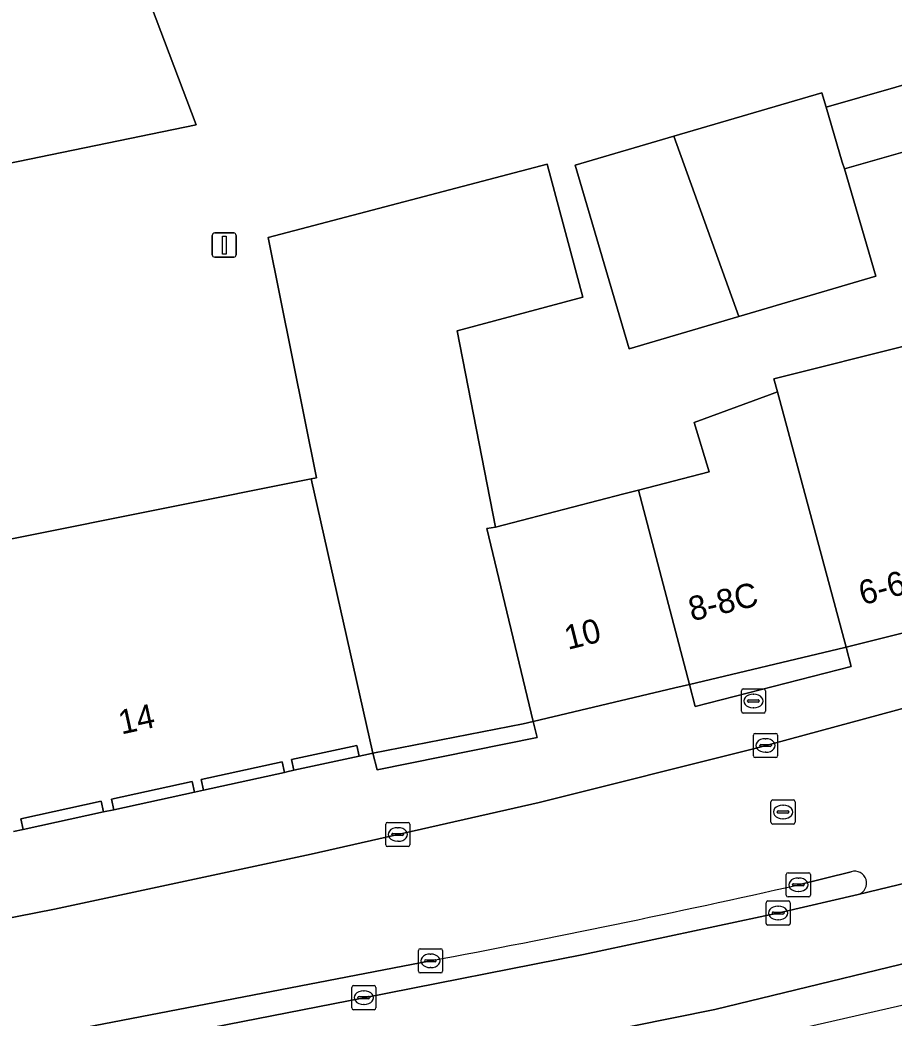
# Model space of a CAD drawing. Extents: x 160023 to 161302, y 384750 to 385707.
# Drawn here: x 160759.16 to 160795.35, y 384838.71 to 384880.03 of the extents above; entities that cross this region are included whole.
import ezdxf

# ---------------------------------------------------------------- set-up
doc = ezdxf.new("R2010")
doc.units = 0
for name, color, linetype in [('IMGEO_Brandkraan', 7, 'Continuous'), ('IMGEO_Erf', 7, 'Continuous'), ('IMGEO_Kolk', 7, 'Continuous'), ('IMGEO_Lichtmast', 7, 'Continuous'), ('IMGEO_Pand', 7, 'Continuous'), ('IMGEO_Pand_nummerreeks', 7, 'Continuous'), ('IMGEO_Pand_overbouw', 7, 'Continuous'), ('IMGEO_Rijbaan_lokaal_open', 7, 'Continuous'), ('IMGEO_Rijbaan_regionaal_gesloten', 7, 'Continuous'), ('IMGEO_Rioolput', 7, 'Continuous'), ('IMGEO_Verkeerseiland_open', 7, 'Continuous'), ('IMGEO_Voetpad_open', 7, 'Continuous')]:
    doc.layers.add(name, color=color, linetype=linetype)

msp = doc.modelspace()

# ---------------------------------------------------------------- linework, layer by layer
at = {"layer": 'IMGEO_Brandkraan'}
for p, q in [((160789.029, 384851.413), (160789.029, 384852.265)), ((160789.104, 384852.339), (160789.956, 384852.339)), ((160789.517, 384852.119), (160789.542, 384852.119)), ((160790.03, 384852.265), (160790.03, 384851.413)), ((160789.288, 384851.833), (160789.288, 384851.845)), ((160789.726, 384851.796), (160789.328, 384851.796)), ((160789.331, 384851.882), (160789.729, 384851.882)), ((160789.54, 384851.559), (160789.515, 384851.559)), ((160789.772, 384851.845), (160789.772, 384851.833)), ((160789.956, 384851.339), (160789.104, 384851.339))]:
    msp.add_line(p, q, dxfattribs=at)
for points in [[(160789.029, 384851.413), (160789.029, 384852.265)], [(160789.104, 384852.339), (160789.956, 384852.339)], [(160790.03, 384852.265), (160790.03, 384851.413)], [(160789.956, 384851.339), (160789.104, 384851.339)]]:
    msp.add_lwpolyline(points, dxfattribs=at)
for centre, radius, start, end in [((160789.106, 384852.263), 0.0765, 91.552, 178.448), ((160789.106, 384852.263), 0.0765, 91.552, 178.448), ((160789.954, 384852.263), 0.0765, 1.552, 88.448), ((160789.954, 384852.263), 0.0765, 1.552, 88.448), ((160789.328, 384851.842), 0.0403, 85.8775, 175.7526), ((160789.325, 384851.832), 0.0366, 178.938, 274.7102), ((160789.729, 384851.839), 0.043, 264.8664, 352.4533), ((160789.733, 384851.844), 0.0386, 1.7309, 96.639), ((160789.106, 384851.415), 0.0765, 181.552, 268.448), ((160789.106, 384851.415), 0.0765, 181.552, 268.448), ((160789.954, 384851.415), 0.0765, 271.552, 358.448), ((160789.954, 384851.415), 0.0765, 271.552, 358.448)]:
    msp.add_arc(centre, radius, start, end, dxfattribs=at)
for centre, major_axis, ratio, start_param, end_param in [((160789.516, 384851.839), (-0.387, 0.002), 0.722429, 4.712389, 7.853982), ((160789.541, 384851.839), (-0.39, 0.002), 0.717154, 1.570796, 4.712389)]:
    msp.add_ellipse(centre, major_axis=major_axis, ratio=ratio, start_param=start_param, end_param=end_param, dxfattribs=at)
at = {"layer": 'IMGEO_Erf'}
for points in [[(160764.6, 384880.569), (160766.456, 384875.692), (160741.042, 384870.459), (160736.144, 384869.451), (160733.533, 384882.133)], [(160752.81, 384857.345), (160771.222, 384861.039), (160771.434, 384861.082), (160769.434, 384871.025), (160780.981, 384874.058), (160782.459, 384868.551), (160777.258, 384867.156), (160778.844, 384859.04), (160784.169, 384860.414), (160784.769, 384860.569), (160787.69, 384861.323), (160787.069, 384863.372), (160790.191, 384864.518), (160790.522, 384864.639), (160790.377, 384865.177), (160796.109, 384866.609)]]:
    msp.add_lwpolyline(points, dxfattribs=at)
for points in [[(160786.233, 384875.218), (160792.36, 384877.021), (160792.536, 384876.422), (160796.819, 384877.645), (160797.551, 384875.083), (160793.301, 384873.869), (160794.595, 384869.424), (160788.928, 384867.756), (160784.382, 384866.418), (160782.146, 384874.015)], [(160793.027, 384853.983), (160786.876, 384852.523), (160787.119, 384851.618), (160793.582, 384853.269), (160793.368, 384854.066), (160793.309, 384854.05)], [(160773.766, 384849.679), (160773.949, 384848.996), (160780.579, 384850.333), (160780.403, 384850.987), (160779.995, 384850.89)], [(160773.2, 384849.561), (160773.103, 384850.001), (160770.407, 384849.411), (160770.504, 384848.971)], [(160770.113, 384848.886), (160770.016, 384849.326), (160766.665, 384848.593), (160766.762, 384848.153)], [(160766.381, 384848.07), (160766.284, 384848.51), (160762.943, 384847.779), (160763.04, 384847.339)], [(160762.62, 384847.247), (160762.523, 384847.687), (160759.192, 384846.959), (160759.289, 384846.519)]]:
    msp.add_lwpolyline(points, close=True, dxfattribs=at)
at = {"layer": 'IMGEO_Kolk'}
for p, q in [((160789.529, 384849.572), (160789.529, 384850.424)), ((160789.604, 384850.498), (160790.456, 384850.498)), ((160790.53, 384850.424), (160790.53, 384849.572)), ((160789.788, 384849.992), (160789.788, 384850.004)), ((160790.226, 384849.955), (160789.828, 384849.955)), ((160789.831, 384850.041), (160790.229, 384850.041)), ((160790.017, 384850.278), (160790.042, 384850.278)), ((160790.272, 384850.004), (160790.272, 384849.992)), ((160790.456, 384849.498), (160789.604, 384849.498)), ((160790.04, 384849.718), (160790.015, 384849.718)), ((160774.301, 384845.888), (160774.301, 384846.74)), ((160774.376, 384846.814), (160775.228, 384846.814)), ((160774.789, 384846.594), (160774.814, 384846.594)), ((160775.302, 384846.74), (160775.302, 384845.888)), ((160774.56, 384846.308), (160774.56, 384846.32)), ((160774.998, 384846.271), (160774.6, 384846.271)), ((160774.603, 384846.357), (160775.001, 384846.357)), ((160775.044, 384846.32), (160775.044, 384846.308)), ((160775.228, 384845.814), (160774.376, 384845.814)), ((160774.812, 384846.034), (160774.787, 384846.034)), ((160790.891, 384843.805), (160790.891, 384844.657)), ((160790.966, 384844.731), (160791.818, 384844.731)), ((160791.892, 384844.657), (160791.892, 384843.805)), ((160791.15, 384844.225), (160791.15, 384844.237)), ((160791.588, 384844.188), (160791.19, 384844.188)), ((160791.193, 384844.274), (160791.591, 384844.274)), ((160791.379, 384844.511), (160791.404, 384844.511)), ((160791.634, 384844.237), (160791.634, 384844.225)), ((160791.818, 384843.731), (160790.966, 384843.731)), ((160791.402, 384843.951), (160791.377, 384843.951)), ((160790.053, 384842.635), (160790.053, 384843.487)), ((160790.128, 384843.561), (160790.98, 384843.561)), ((160790.541, 384843.341), (160790.566, 384843.341)), ((160791.054, 384843.487), (160791.054, 384842.635)), ((160790.312, 384843.055), (160790.312, 384843.067)), ((160790.75, 384843.018), (160790.352, 384843.018)), ((160790.355, 384843.104), (160790.753, 384843.104)), ((160790.796, 384843.067), (160790.796, 384843.055)), ((160790.98, 384842.561), (160790.128, 384842.561)), ((160790.564, 384842.781), (160790.539, 384842.781)), ((160775.655, 384840.657), (160775.655, 384841.509)), ((160775.73, 384841.583), (160776.582, 384841.583)), ((160776.143, 384841.363), (160776.168, 384841.363)), ((160776.656, 384841.509), (160776.656, 384840.657)), ((160775.914, 384841.077), (160775.914, 384841.089)), ((160776.352, 384841.04), (160775.954, 384841.04)), ((160775.957, 384841.126), (160776.355, 384841.126)), ((160776.166, 384840.803), (160776.141, 384840.803)), ((160776.398, 384841.089), (160776.398, 384841.077)), ((160776.582, 384840.583), (160775.73, 384840.583)), ((160772.895, 384839.133), (160772.895, 384839.985)), ((160772.97, 384840.059), (160773.822, 384840.059)), ((160773.896, 384839.985), (160773.896, 384839.133)), ((160773.154, 384839.553), (160773.154, 384839.565)), ((160773.197, 384839.602), (160773.595, 384839.602)), ((160773.383, 384839.839), (160773.408, 384839.839)), ((160773.638, 384839.565), (160773.638, 384839.553)), ((160773.592, 384839.516), (160773.194, 384839.516)), ((160773.406, 384839.279), (160773.381, 384839.279)), ((160773.822, 384839.059), (160772.97, 384839.059))]:
    msp.add_line(p, q, dxfattribs=at)
for points in [[(160789.529, 384849.572), (160789.529, 384850.424)], [(160789.604, 384850.498), (160790.456, 384850.498)], [(160790.53, 384850.424), (160790.53, 384849.572)], [(160790.456, 384849.498), (160789.604, 384849.498)], [(160774.301, 384845.888), (160774.301, 384846.74)], [(160774.376, 384846.814), (160775.228, 384846.814)], [(160775.302, 384846.74), (160775.302, 384845.888)], [(160775.228, 384845.814), (160774.376, 384845.814)], [(160790.891, 384843.805), (160790.891, 384844.657)], [(160790.966, 384844.731), (160791.818, 384844.731)], [(160791.892, 384844.657), (160791.892, 384843.805)], [(160791.818, 384843.731), (160790.966, 384843.731)], [(160790.053, 384842.635), (160790.053, 384843.487)], [(160790.128, 384843.561), (160790.98, 384843.561)], [(160791.054, 384843.487), (160791.054, 384842.635)], [(160790.98, 384842.561), (160790.128, 384842.561)], [(160775.655, 384840.657), (160775.655, 384841.509)], [(160775.73, 384841.583), (160776.582, 384841.583)], [(160776.656, 384841.509), (160776.656, 384840.657)], [(160776.582, 384840.583), (160775.73, 384840.583)], [(160772.895, 384839.133), (160772.895, 384839.985)], [(160772.97, 384840.059), (160773.822, 384840.059)], [(160773.896, 384839.985), (160773.896, 384839.133)], [(160773.822, 384839.059), (160772.97, 384839.059)]]:
    msp.add_lwpolyline(points, dxfattribs=at)
for centre, radius, start, end in [((160789.606, 384850.422), 0.0765, 91.552, 178.448), ((160789.606, 384850.422), 0.0765, 91.552, 178.448), ((160790.454, 384850.422), 0.0765, 1.552, 88.448), ((160790.454, 384850.422), 0.0765, 1.552, 88.448), ((160789.828, 384850.001), 0.0403, 85.8775, 175.7526), ((160789.825, 384849.991), 0.0366, 178.938, 274.7102), ((160790.229, 384849.998), 0.043, 264.8664, 352.4533), ((160790.233, 384850.003), 0.0386, 1.7309, 96.639), ((160789.606, 384849.574), 0.0765, 181.552, 268.448), ((160789.606, 384849.574), 0.0765, 181.552, 268.448), ((160790.454, 384849.574), 0.0765, 271.552, 358.448), ((160790.454, 384849.574), 0.0765, 271.552, 358.448), ((160774.378, 384846.738), 0.0765, 91.552, 178.448), ((160774.378, 384846.738), 0.0765, 91.552, 178.448), ((160775.226, 384846.738), 0.0765, 1.552, 88.448), ((160775.226, 384846.738), 0.0765, 1.552, 88.448), ((160774.6, 384846.317), 0.0403, 85.8775, 175.7526), ((160774.597, 384846.307), 0.0366, 178.938, 274.7102), ((160775.001, 384846.314), 0.043, 264.8664, 352.4533), ((160775.005, 384846.319), 0.0386, 1.7309, 96.639), ((160774.378, 384845.89), 0.0765, 181.552, 268.448), ((160774.378, 384845.89), 0.0765, 181.552, 268.448), ((160775.226, 384845.89), 0.0765, 271.552, 358.448), ((160775.226, 384845.89), 0.0765, 271.552, 358.448), ((160790.968, 384844.655), 0.0765, 91.552, 178.448), ((160790.968, 384844.655), 0.0765, 91.552, 178.448), ((160791.816, 384844.655), 0.0765, 1.552, 88.448), ((160791.816, 384844.655), 0.0765, 1.552, 88.448), ((160791.19, 384844.234), 0.0403, 85.8775, 175.7526), ((160791.187, 384844.224), 0.0366, 178.938, 274.7102), ((160791.591, 384844.231), 0.043, 264.8664, 352.4533), ((160791.595, 384844.236), 0.0386, 1.7309, 96.639), ((160790.968, 384843.807), 0.0765, 181.552, 268.448), ((160790.968, 384843.807), 0.0765, 181.552, 268.448), ((160791.816, 384843.807), 0.0765, 271.552, 358.448), ((160791.816, 384843.807), 0.0765, 271.552, 358.448), ((160790.13, 384843.485), 0.0765, 91.552, 178.448), ((160790.13, 384843.485), 0.0765, 91.552, 178.448), ((160790.978, 384843.485), 0.0765, 1.552, 88.448), ((160790.978, 384843.485), 0.0765, 1.552, 88.448), ((160790.352, 384843.064), 0.0403, 85.8775, 175.7526), ((160790.349, 384843.054), 0.0366, 178.938, 274.7102), ((160790.753, 384843.061), 0.043, 264.8664, 352.4533), ((160790.757, 384843.066), 0.0386, 1.7309, 96.639), ((160790.13, 384842.637), 0.0765, 181.552, 268.448), ((160790.13, 384842.637), 0.0765, 181.552, 268.448), ((160790.978, 384842.637), 0.0765, 271.552, 358.448), ((160790.978, 384842.637), 0.0765, 271.552, 358.448), ((160775.732, 384841.507), 0.0765, 91.552, 178.448), ((160775.732, 384841.507), 0.0765, 91.552, 178.448), ((160776.58, 384841.507), 0.0765, 1.552, 88.448), ((160776.58, 384841.507), 0.0765, 1.552, 88.448), ((160775.954, 384841.086), 0.0403, 85.8775, 175.7526), ((160775.951, 384841.076), 0.0366, 178.938, 274.7102), ((160776.355, 384841.083), 0.043, 264.8664, 352.4533), ((160776.359, 384841.088), 0.0386, 1.7309, 96.639), ((160775.732, 384840.659), 0.0765, 181.552, 268.448), ((160775.732, 384840.659), 0.0765, 181.552, 268.448), ((160776.58, 384840.659), 0.0765, 271.552, 358.448), ((160776.58, 384840.659), 0.0765, 271.552, 358.448), ((160772.972, 384839.983), 0.0765, 91.552, 178.448), ((160772.972, 384839.983), 0.0765, 91.552, 178.448), ((160773.82, 384839.983), 0.0765, 1.552, 88.448), ((160773.82, 384839.983), 0.0765, 1.552, 88.448), ((160773.194, 384839.562), 0.0403, 85.8775, 175.7526), ((160773.599, 384839.564), 0.0386, 1.7309, 96.639), ((160773.191, 384839.552), 0.0366, 178.938, 274.7102), ((160773.595, 384839.559), 0.043, 264.8664, 352.4533), ((160772.972, 384839.135), 0.0765, 181.552, 268.448), ((160772.972, 384839.135), 0.0765, 181.552, 268.448), ((160773.82, 384839.135), 0.0765, 271.552, 358.448), ((160773.82, 384839.135), 0.0765, 271.552, 358.448)]:
    msp.add_arc(centre, radius, start, end, dxfattribs=at)
for centre, major_axis, ratio, start_param, end_param in [((160790.016, 384849.998), (-0.387, 0.002), 0.722429, 4.712389, 7.853982), ((160790.041, 384849.998), (-0.39, 0.002), 0.717154, 1.570796, 4.712389), ((160774.788, 384846.314), (-0.387, 0.002), 0.722429, 4.712389, 7.853982), ((160774.813, 384846.314), (-0.39, 0.002), 0.717154, 1.570796, 4.712389), ((160791.378, 384844.231), (-0.387, 0.002), 0.722429, 4.712389, 7.853982), ((160791.403, 384844.231), (-0.39, 0.002), 0.717154, 1.570796, 4.712389), ((160790.54, 384843.061), (-0.387, 0.002), 0.722429, 4.712389, 7.853982), ((160790.565, 384843.061), (-0.39, 0.002), 0.717154, 1.570796, 4.712389), ((160776.142, 384841.083), (-0.387, 0.002), 0.722429, 4.712389, 7.853982), ((160776.167, 384841.083), (-0.39, 0.002), 0.717154, 1.570796, 4.712389), ((160773.382, 384839.559), (-0.387, 0.002), 0.722429, 4.712389, 7.853982), ((160773.407, 384839.559), (-0.39, 0.002), 0.717154, 1.570796, 4.712389)]:
    msp.add_ellipse(centre, major_axis=major_axis, ratio=ratio, start_param=start_param, end_param=end_param, dxfattribs=at)
at = {"layer": 'IMGEO_Lichtmast'}
for p, q in [((160767.12, 384870.313), (160767.12, 384871.113)), ((160767.12, 384871.113), (160767.12, 384870.313)), ((160767.22, 384871.213), (160768.01, 384871.213)), ((160768.01, 384871.213), (160767.22, 384871.213)), ((160768.11, 384871.113), (160768.11, 384870.313)), ((160768.11, 384870.313), (160768.11, 384871.113)), ((160768.01, 384870.213), (160767.22, 384870.213)), ((160767.22, 384870.213), (160768.01, 384870.213))]:
    msp.add_line(p, q, dxfattribs=at)
msp.add_lwpolyline([(160767.54, 384871.088), (160767.69, 384871.088), (160767.69, 384870.338), (160767.54, 384870.338), (160767.54, 384871.088)], dxfattribs=at)
for centre, start, end in [((160767.22, 384871.113), 90, 180), ((160767.22, 384871.113), 90, 180), ((160768.01, 384871.113), 0, 90), ((160768.01, 384871.113), 360, 90), ((160767.22, 384870.313), 180, 270), ((160767.22, 384870.313), 180, 270), ((160768.01, 384870.313), 270, 0), ((160768.01, 384870.313), 270, 0)]:
    msp.add_arc(centre, 0.1, start, end, dxfattribs=at)
at = {"layer": 'IMGEO_Pand'}
for points in [[(160788.586, 384888.745), (160794.298, 384890.791), (160790.532, 384901.978), (160787.477, 384909.982), (160786.39, 384912.828), (160782.595, 384922.812), (160755.507, 384907.922), (160762.126, 384888.063), (160757.227, 384887.095), (160757.729, 384884.553), (160743.29, 384881.699), (160742.841, 384883.972), (160738.872, 384883.188), (160733.533, 384882.133), (160736.144, 384869.451), (160741.042, 384870.459), (160766.456, 384875.692), (160764.6, 384880.569), (160770.893, 384882.963), (160771.014, 384882.635), (160771.642, 384882.873), (160771.521, 384883.201), (160779.549, 384886.257), (160779.859, 384885.441)], [(160793.207, 384874.142), (160793.301, 384873.869), (160797.551, 384875.083), (160796.819, 384877.645), (160792.536, 384876.422)], [(160793.301, 384873.869), (160793.207, 384874.142), (160792.536, 384876.422), (160792.36, 384877.021), (160786.233, 384875.218), (160788.928, 384867.756), (160794.595, 384869.424)], [(160788.928, 384867.756), (160786.233, 384875.218), (160782.146, 384874.015), (160784.382, 384866.418)], [(160773.766, 384849.679), (160779.995, 384850.89), (160780.403, 384850.987), (160778.49, 384858.986), (160778.844, 384859.04), (160777.258, 384867.156), (160782.459, 384868.551), (160780.981, 384874.058), (160769.434, 384871.025), (160771.434, 384861.082), (160771.222, 384861.039)], [(160796.109, 384866.609), (160790.377, 384865.177), (160790.522, 384864.639), (160793.368, 384854.066), (160798.9, 384855.442)], [(160790.522, 384864.639), (160790.191, 384864.518), (160787.069, 384863.372), (160787.69, 384861.323), (160784.769, 384860.569), (160786.876, 384852.523), (160793.027, 384853.983), (160793.309, 384854.05), (160793.368, 384854.066)], [(160784.169, 384860.414), (160778.844, 384859.04), (160778.49, 384858.986), (160780.403, 384850.987), (160786.273, 384852.38), (160786.876, 384852.523), (160784.769, 384860.569)]]:
    msp.add_lwpolyline(points, close=True, dxfattribs=at)
msp.add_lwpolyline([(160758.888, 384846.431), (160759.289, 384846.519), (160759.192, 384846.959), (160762.523, 384847.687), (160762.62, 384847.247), (160763.04, 384847.339), (160762.943, 384847.779), (160766.284, 384848.51), (160766.381, 384848.07), (160766.762, 384848.153), (160766.665, 384848.593), (160770.016, 384849.326), (160770.113, 384848.886), (160770.213, 384848.908), (160770.504, 384848.971), (160770.407, 384849.411), (160773.103, 384850.001), (160773.2, 384849.561), (160773.583, 384849.643), (160773.766, 384849.679), (160771.222, 384861.039), (160752.81, 384857.345)], dxfattribs=at)
at = {"layer": 'IMGEO_Pand_overbouw'}
for points in [[(160786.876, 384852.523), (160787.119, 384851.618), (160793.582, 384853.269), (160793.368, 384854.066), (160793.309, 384854.05), (160793.027, 384853.983)], [(160773.766, 384849.679), (160773.949, 384848.996), (160780.579, 384850.333), (160780.403, 384850.987), (160779.995, 384850.89)]]:
    msp.add_lwpolyline(points, close=True, dxfattribs=at)
at = {"layer": 'IMGEO_Rijbaan_lokaal_open'}
for points in [[(160819.608, 384851.762), (160817.394, 384852.139), (160815.428, 384852.452), (160803.43, 384851.422), (160797.283, 384850.838), (160797.435, 384852.004), (160789.637, 384849.89), (160780.663, 384847.643), (160771.222, 384845.501), (160760.591, 384843.223), (160742.153, 384839.609)], [(160793.873, 384843.828), (160824.874, 384851.326), (160823.602, 384851.301)], [(160791.392, 384844.232), (160793.577, 384844.773)], [(160759.916, 384837.951), (160776.155, 384841.085)]]:
    msp.add_lwpolyline(points, dxfattribs=at)
for centre, radius, start, end in [((160793.72, 384844.299), 0.495, 287.9434, 106.8406), ((160699.889, 385248.809), 414.795, 280.59498, 282.74422)]:
    msp.add_arc(centre, radius, start, end, dxfattribs=at)
at = {"layer": 'IMGEO_Rijbaan_regionaal_gesloten'}
for points in [[(160828.634, 384848.573), (160827.375, 384851.959), (160825.414, 384851.457), (160824.874, 384851.326), (160793.873, 384843.828), (160790.644, 384843.08), (160782.495, 384841.341), (160773.396, 384839.558), (160755.107, 384835.98), (160731.953, 384831.498), (160713.807, 384827.961), (160696.563, 384824.584), (160676.338, 384820.634), (160659.27, 384817.339), (160632.807, 384813.17)], [(160614.171, 384806.098), (160672.527, 384814.457), (160734.589, 384826.879), (160790.719, 384838.114), (160806.499, 384841.714), (160829.254, 384846.905), (160828.634, 384848.573), (160819.562, 384846.531), (160798.963, 384841.743), (160787.933, 384839.065), (160760.269, 384833.495), (160693.597, 384820.533), (160666.023, 384815.096), (160643.234, 384811.039)], [(160643.234, 384811.039), (160666.023, 384815.096), (160693.597, 384820.533), (160760.269, 384833.495), (160787.933, 384839.065), (160798.963, 384841.743), (160819.562, 384846.531), (160828.634, 384848.573)]]:
    msp.add_lwpolyline(points, dxfattribs=at)
at = {"layer": 'IMGEO_Rioolput'}
for p, q in [((160790.255, 384846.819), (160790.255, 384847.671)), ((160790.33, 384847.745), (160791.182, 384847.745)), ((160790.743, 384847.525), (160790.768, 384847.525)), ((160791.256, 384847.671), (160791.256, 384846.819)), ((160790.514, 384847.239), (160790.514, 384847.251)), ((160790.952, 384847.202), (160790.554, 384847.202)), ((160790.557, 384847.288), (160790.955, 384847.288)), ((160790.998, 384847.251), (160790.998, 384847.239)), ((160791.182, 384846.745), (160790.33, 384846.745)), ((160790.766, 384846.965), (160790.741, 384846.965))]:
    msp.add_line(p, q, dxfattribs=at)
for points in [[(160790.255, 384846.819), (160790.255, 384847.671)], [(160790.33, 384847.745), (160791.182, 384847.745)], [(160791.256, 384847.671), (160791.256, 384846.819)], [(160791.182, 384846.745), (160790.33, 384846.745)]]:
    msp.add_lwpolyline(points, dxfattribs=at)
for centre, radius, start, end in [((160790.332, 384847.669), 0.0765, 91.552, 178.448), ((160790.332, 384847.669), 0.0765, 91.552, 178.448), ((160791.18, 384847.669), 0.0765, 1.552, 88.448), ((160791.18, 384847.669), 0.0765, 1.552, 88.448), ((160790.554, 384847.248), 0.0403, 85.8775, 175.7526), ((160790.551, 384847.238), 0.0366, 178.938, 274.7102), ((160790.955, 384847.245), 0.043, 264.8664, 352.4533), ((160790.959, 384847.25), 0.0386, 1.7309, 96.639), ((160790.332, 384846.821), 0.0765, 181.552, 268.448), ((160790.332, 384846.821), 0.0765, 181.552, 268.448), ((160791.18, 384846.821), 0.0765, 271.552, 358.448), ((160791.18, 384846.821), 0.0765, 271.552, 358.448)]:
    msp.add_arc(centre, radius, start, end, dxfattribs=at)
for centre, major_axis, ratio, start_param, end_param in [((160790.742, 384847.245), (-0.387, 0.002), 0.722429, 4.712389, 7.853982), ((160790.767, 384847.245), (-0.39, 0.002), 0.717154, 1.570796, 4.712389)]:
    msp.add_ellipse(centre, major_axis=major_axis, ratio=ratio, start_param=start_param, end_param=end_param, dxfattribs=at)
at = {"layer": 'IMGEO_Verkeerseiland_open'}
for points in [[(160793.577, 384844.773), (160791.392, 384844.232)], [(160632.807, 384813.17), (160659.27, 384817.339), (160676.338, 384820.634), (160696.563, 384824.584), (160713.807, 384827.961), (160731.953, 384831.498), (160755.107, 384835.98), (160773.396, 384839.558), (160782.495, 384841.341), (160790.644, 384843.08), (160793.873, 384843.828)], [(160776.155, 384841.085), (160759.916, 384837.951), (160742.683, 384834.606), (160724.853, 384831.104), (160705.679, 384827.354), (160685.493, 384823.418), (160664.308, 384819.309)]]:
    msp.add_lwpolyline(points, dxfattribs=at)
for centre, radius, start, end in [((160793.72, 384844.299), 0.495, 287.9434, 106.8406), ((160699.889, 385248.809), 414.795, 280.59498, 282.74422)]:
    msp.add_arc(centre, radius, start, end, dxfattribs=at)
at = {"layer": 'IMGEO_Voetpad_open'}
for points in [[(160798.9, 384855.442), (160793.368, 384854.066), (160793.582, 384853.269), (160787.119, 384851.618), (160786.876, 384852.523), (160786.273, 384852.38), (160780.403, 384850.987), (160780.579, 384850.333), (160773.949, 384848.996), (160773.766, 384849.679), (160773.583, 384849.643), (160773.2, 384849.561), (160770.504, 384848.971), (160770.213, 384848.908), (160770.113, 384848.886), (160766.762, 384848.153), (160766.381, 384848.07), (160763.04, 384847.339), (160762.62, 384847.247), (160759.289, 384846.519), (160758.888, 384846.431)], [(160789.637, 384849.89), (160797.435, 384852.004)], [(160742.153, 384839.609), (160760.591, 384843.223), (160771.222, 384845.501), (160780.663, 384847.643), (160789.637, 384849.89)]]:
    msp.add_lwpolyline(points, dxfattribs=at)

# ---------------------------------------------------------------- texts
at = {"layer": 'IMGEO_Pand_nummerreeks'}
for s, rotation, p in [('6-6B', 14.8797, (160794.047, 384855.798)), ('8-8C', 13.3499, (160786.977, 384855.137)), ('10', 14.0829, (160781.847, 384853.952)), ('14', 12.3416, (160763.357, 384850.449))]:
    msp.add_text(s, height=1, rotation=rotation, dxfattribs=at).set_placement(p)

doc.saveas('drawing.dxf')
